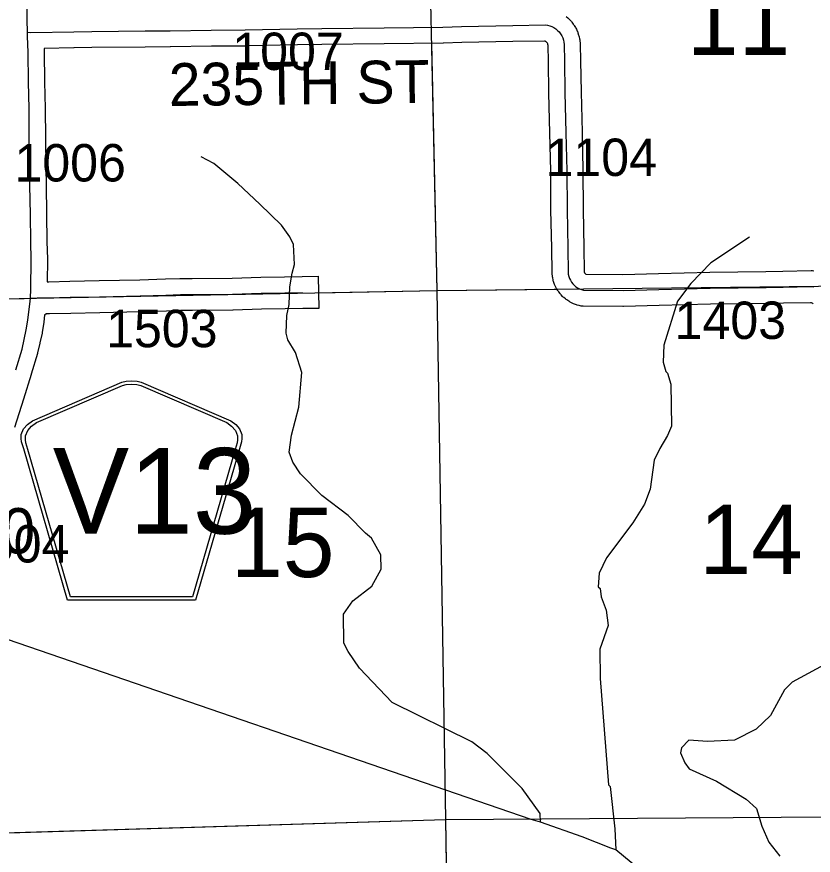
# Model space of a CAD drawing. Extents: x 23.6 to 68.7, y -63 to -29.
# Drawn here: x 53.872 to 55.361, y -48.49 to -46.921 of the extents above; entities that cross this region are included whole.
import ezdxf

# ---------------------------------------------------------------- set-up
doc = ezdxf.new("R2010")
doc.units = 0
for name, color, linetype in [('tdCoHydroRiver', 7, 'Continuous'), ('tdCoSecRdNmbr', 7, 'Continuous'), ('tdCoSecRdTxt', 7, 'Continuous'), ('tdCoSecRteBand', 7, 'Continuous'), ('tdCoSecRteCL', 7, 'Continuous'), ('tdCoSectLine', 7, 'Continuous'), ('tdCoSectLinePart', 7, 'Continuous'), ('tdCoSectNmbr', 7, 'Continuous'), ('tdCoShieldCoRteHrd', 7, 'Continuous'), ('tdCoStrucSecCoName', 7, 'Continuous'), ('tdCoSurfConc', 7, 'Continuous'), ('tdCoSurfGravel', 7, 'Continuous')]:
    doc.layers.add(name, color=color, linetype=linetype)

msp = doc.modelspace()

# ---------------------------------------------------------------- linework, layer by layer
at = {"layer": 'tdCoHydroRiver'}
for points in [[(54.8512, -48.4275), (54.851, -48.4117), (54.8173, -48.3648), (54.7517, -48.2993), (54.7231, -48.2776), (54.5738, -48.2036), (54.513, -48.1397), (54.4921, -48.1084), (54.484, -48.0927), (54.4833, -48.039), (54.5004, -48.0135), (54.5363, -47.9863), (54.5533, -47.9545), (54.553, -47.9276), (54.5352, -47.8963), (54.524, -47.887), (54.4921, -47.8542), (54.4427, -47.8169), (54.4027, -47.7764), (54.3882, -47.7545), (54.3817, -47.7356), (54.386, -47.704), (54.3996, -47.6517), (54.4051, -47.5869), (54.3936, -47.5492), (54.3791, -47.5257), (54.3758, -47.5131), (54.3769, -47.4799), (54.3814, -47.4594), (54.3826, -47.4262), (54.387, -47.4009), (54.3915, -47.385), (54.3895, -47.3472), (54.383, -47.3331), (54.367, -47.3112), (54.327, -47.2722), (54.2855, -47.2332), (54.2408, -47.1959), (54.217, -47.1836)], [(55.2417, -47.3334), (55.1697, -47.3817), (55.1323, -47.42), (55.1075, -47.4535), (55.0817, -47.5359), (55.0805, -47.5675), (55.0854, -47.5848), (55.0886, -47.5879), (55.0952, -47.6084), (55.0962, -47.6873), (55.0885, -47.7047), (55.0746, -47.7286), (55.0638, -47.7508), (55.0566, -47.8046), (55.0459, -47.8331), (55.0242, -47.8681), (54.9745, -47.9335), (54.9607, -47.9621), (54.9594, -47.9873), (54.9626, -47.9904), (54.9644, -48.0062), (54.9741, -48.0313), (54.9777, -48.0597), (54.9624, -48.1041), (54.9631, -48.1593), (54.9782, -48.3581), (54.9814, -48.3612), (54.9903, -48.44), (54.9923, -48.4794)], [(54.8512, -48.4275), (54.8338, -48.423), (53.8144, -48.0726), (53.6796, -48.019), (53.5829, -47.9855), (53.5813, -47.9823)], [(55.4344, -48.1046), (55.3215, -48.1659), (55.3075, -48.1803), (55.2812, -48.228), (55.2547, -48.2536), (55.2139, -48.2746), (55.1635, -48.2768), (55.1287, -48.2741), (55.1147, -48.2885), (55.1132, -48.298), (55.1213, -48.3168), (55.1294, -48.3278), (55.1802, -48.3508), (55.2358, -48.3849), (55.255, -48.402), (55.2649, -48.435), (55.2779, -48.4648), (55.2987, -48.4914)], [(54.9923, -48.4794), (54.9828, -48.4764), (54.9289, -48.455), (54.8512, -48.4275)], [(55.0957, -48.6676), (55.0951, -48.6234), (55.0886, -48.6014), (55.0837, -48.5951), (55.0772, -48.5747), (55.066, -48.5638), (55.0627, -48.5512), (55.0354, -48.5152), (54.9923, -48.4794)]]:
    msp.add_lwpolyline(points, dxfattribs=at)
at = {"layer": 'tdCoSecRteBand'}
for points in [[(54.8991, -46.921), (54.9023, -46.9237), (54.9036, -46.9248), (54.9048, -46.926), (54.9078, -46.9291), (54.909, -46.9303), (54.91, -46.9317), (54.9126, -46.9351), (54.9136, -46.9364), (54.9145, -46.9378), (54.9167, -46.9415), (54.9176, -46.943), (54.9183, -46.9445), (54.92, -46.9484), (54.9208, -46.9499), (54.9213, -46.9515), (54.9226, -46.9556), (54.9231, -46.9572), (54.9235, -46.9589), (54.9243, -46.963), (54.9247, -46.9647), (54.9248, -46.9664), (54.9252, -46.9706), (54.9253, -46.9717), (54.9253, -46.9727), (54.926, -47.0039), (54.926, -47.004), (54.926, -47.004), (54.9271, -47.0625), (54.9289, -47.1375), (54.9289, -47.1376), (54.9289, -47.1376), (54.9304, -47.2088), (54.9304, -47.209), (54.9304, -47.2092), (54.9309, -47.2816), (54.9322, -47.3534), (54.9322, -47.3534), (54.9322, -47.3535), (54.9329, -47.3973), (54.933, -47.3981), (54.9331, -47.3988), (54.9333, -47.3995), (54.9336, -47.4001), (54.934, -47.4007), (54.9344, -47.4012), (54.9349, -47.4017), (54.9354, -47.4022), (54.936, -47.4026), (54.9363, -47.4027), (55.0054, -47.4035), (55.0717, -47.4016), (55.0718, -47.4015), (55.0718, -47.4015), (55.1677, -47.3992), (55.1679, -47.3992), (55.168, -47.3992), (55.2728, -47.3979), (55.3044, -47.3973), (55.3573, -47.3961), (55.3597, -47.3961), (55.3622, -47.3964)], [(55.3612, -47.4582), (55.3601, -47.4575), (55.359, -47.457), (55.3578, -47.4565), (55.3566, -47.4562), (55.3562, -47.4562), (55.3057, -47.4573), (55.3057, -47.4573), (55.3057, -47.4573), (55.2739, -47.4579), (55.2738, -47.4579), (55.2737, -47.4579), (55.169, -47.4592), (55.0734, -47.4615), (55.0065, -47.4635), (55.0059, -47.4635), (55.0053, -47.4635), (54.9313, -47.4627), (54.9275, -47.4626), (54.9239, -47.4617), (54.92, -47.4606), (54.9185, -47.4602), (54.9169, -47.4596), (54.9132, -47.4582), (54.9117, -47.4576), (54.9103, -47.4568), (54.9068, -47.455), (54.9053, -47.4542), (54.904, -47.4533), (54.9007, -47.4511), (54.8993, -47.4502), (54.8981, -47.4492), (54.895, -47.4466), (54.8938, -47.4456), (54.8927, -47.4444), (54.8899, -47.4415), (54.8888, -47.4404), (54.8878, -47.4391), (54.8854, -47.4359), (54.8844, -47.4346), (54.8836, -47.4332), (54.8815, -47.4298), (54.8807, -47.4284), (54.88, -47.427), (54.8783, -47.4234), (54.8776, -47.4219), (54.8771, -47.4204), (54.8758, -47.4166), (54.8753, -47.4151), (54.8749, -47.4135), (54.8741, -47.4096), (54.8737, -47.408), (54.8735, -47.4064), (54.8731, -47.4025), (54.8729, -47.401), (54.8729, -47.3996), (54.8722, -47.3544), (54.8709, -47.2825), (54.8709, -47.2823), (54.8709, -47.2821), (54.8704, -47.2098), (54.869, -47.1389), (54.8671, -47.0638), (54.8671, -47.0638), (54.8671, -47.0637), (54.866, -47.0052), (54.8654, -46.975), (54.8652, -46.9735), (54.865, -46.9726), (54.8648, -46.9718), (54.8644, -46.971), (54.864, -46.9702), (54.8634, -46.9695), (54.8628, -46.9689), (54.8621, -46.9683), (54.8614, -46.9678), (54.8606, -46.9674), (54.8598, -46.9671), (54.8589, -46.9669), (54.8585, -46.9669), (54.7999, -46.9678), (54.7043, -46.9698), (54.6697, -46.9706), (54.6695, -46.9706), (54.6693, -46.9706), (54.5593, -46.9719), (54.4428, -46.9734), (54.4427, -46.9734), (54.4427, -46.9734), (54.3969, -46.9739), (54.2997, -46.976), (54.2995, -46.976), (54.2993, -46.9761), (54.2361, -46.9765), (54.1595, -46.9779), (54.1593, -46.9779), (54.1591, -46.9779), (54.1123, -46.978), (54.013, -46.9787), (53.9797, -46.9797), (53.9794, -46.9797), (53.9792, -46.9797), (53.9233, -46.9805), (53.9235, -46.9872), (53.9235, -46.9874), (53.9235, -46.9877), (53.9243, -47.0428), (53.9255, -47.0927), (53.9255, -47.0929), (53.9255, -47.0932), (53.9258, -47.1482), (53.9268, -47.2028), (53.9268, -47.2029), (53.9268, -47.2031), (53.9271, -47.2366), (53.9281, -47.2909), (53.9281, -47.291), (53.9281, -47.2911), (53.9288, -47.3415), (53.9296, -47.3746), (53.9296, -47.3752), (53.9296, -47.3758), (53.929, -47.4172), (53.9324, -47.4172), (53.9716, -47.4161), (53.9717, -47.4161), (53.9718, -47.4161), (54.0262, -47.4149), (54.1024, -47.4133), (54.1504, -47.4118), (54.1504, -47.4118), (54.1504, -47.4118), (54.1774, -47.411), (54.1778, -47.411), (54.1783, -47.411), (54.2001, -47.411), (54.2752, -47.41), (54.3285, -47.4085), (54.3287, -47.4085), (54.3288, -47.4085), (54.373, -47.4077), (54.3731, -47.4077), (54.3731, -47.4077), (54.4059, -47.4072), (54.4359, -47.4068), (54.4368, -47.4668), (54.4068, -47.4672), (54.3741, -47.4677), (54.3301, -47.4685), (54.2766, -47.47), (54.2764, -47.47), (54.2762, -47.47), (54.2007, -47.471), (54.2005, -47.471), (54.2003, -47.471), (54.1787, -47.471), (54.1522, -47.4718), (54.1041, -47.4733), (54.1039, -47.4733), (54.1038, -47.4733), (54.0275, -47.4749), (54.0275, -47.4749), (54.0275, -47.4749), (53.9732, -47.4761), (53.9334, -47.4772), (53.9326, -47.4773), (53.9318, -47.4772), (53.9265, -47.4771), (53.9264, -47.479), (53.9245, -47.4789), (53.9228, -47.4925), (53.9227, -47.4928), (53.9227, -47.4931), (53.9199, -47.5114), (53.9197, -47.5122), (53.9196, -47.513), (53.9158, -47.5311), (53.9157, -47.5315), (53.9156, -47.5319), (53.9113, -47.5498), (53.9112, -47.5505), (53.911, -47.5513), (53.8996, -47.5901), (53.8995, -47.5903), (53.8995, -47.5906), (53.8852, -47.6364), (53.8851, -47.6365), (53.8851, -47.6365), (53.8684, -47.6896)]]:
    msp.add_lwpolyline(points, dxfattribs=at)
at = {"layer": 'tdCoSecRteCL'}
for points in [[(53.8924, -46.9505), (53.892, -46.927), (53.8915, -46.8854), (53.8907, -46.83), (53.8907, -46.8127), (53.8896, -46.7603), (53.8885, -46.7032), (53.8885, -46.7032), (53.8882, -46.6906), (53.8877, -46.652), (53.8874, -46.6337), (53.8866, -46.5609), (53.8855, -46.5191), (53.8853, -46.5091), (53.8845, -46.4639), (53.8842, -46.4512)], [(53.8924, -46.9505), (53.8984, -46.9508), (53.9788, -46.9497), (54.0125, -46.9487), (54.1121, -46.948), (54.159, -46.9479), (54.2357, -46.9465), (54.299, -46.9461), (54.3964, -46.9439), (54.4424, -46.9434), (54.559, -46.9419), (54.6689, -46.9406), (54.7036, -46.9398), (54.7993, -46.9378), (54.8601, -46.9368), (54.8644, -46.9374), (54.8685, -46.9384), (54.8725, -46.9399), (54.8764, -46.9418), (54.8799, -46.9441), (54.8832, -46.9468), (54.8862, -46.9499), (54.8888, -46.9533), (54.891, -46.957), (54.8928, -46.9608), (54.8941, -46.9649), (54.8949, -46.9691), (54.8953, -46.9733), (54.896, -47.0046), (54.8971, -47.0631), (54.8989, -47.1382), (54.9004, -47.2094), (54.9009, -47.2819), (54.9022, -47.3539), (54.9029, -47.3992), (54.9033, -47.4031), (54.9042, -47.4069), (54.9055, -47.4107), (54.9071, -47.4143), (54.9092, -47.4177), (54.9116, -47.4208), (54.9143, -47.4236), (54.9174, -47.4262), (54.9207, -47.4284), (54.9242, -47.4302), (54.9278, -47.4317), (54.9317, -47.4327), (55.0056, -47.4335), (55.0726, -47.4315), (55.1684, -47.4292), (55.2733, -47.4279), (55.305, -47.4273), (55.358, -47.4261), (55.3624, -47.4267)], [(53.8979, -47.4475), (53.8988, -47.4306), (53.8996, -47.3753), (53.8988, -47.3421), (53.8981, -47.2915), (53.8971, -47.2371), (53.8968, -47.2033), (53.8958, -47.1486), (53.8955, -47.0934), (53.8943, -47.0434), (53.8935, -46.9881), (53.8925, -46.9574), (53.8924, -46.9505)], [(53.8219, -47.4491), (53.8861, -47.4482), (53.8979, -47.4475)], [(53.8708, -47.5816), (53.8822, -47.5428), (53.8864, -47.5249), (53.8902, -47.5068), (53.893, -47.4886), (53.8976, -47.4534), (53.8979, -47.4475)], [(53.8979, -47.4475), (53.9103, -47.4468), (53.9325, -47.4472), (53.9725, -47.4461), (54.0269, -47.4449), (54.1032, -47.4433), (54.1513, -47.4418), (54.1783, -47.441), (54.2003, -47.441), (54.2758, -47.44), (54.3294, -47.4385), (54.3736, -47.4377), (54.4063, -47.4372)]]:
    msp.add_lwpolyline(points, dxfattribs=at)
at = {"layer": 'tdCoSectLine'}
for points in [[(54.6358, -46.4418), (54.6575, -47.4335)], [(53.6484, -47.4524), (54.6575, -47.4335)], [(54.6575, -47.4335), (55.645, -47.4224)], [(54.6575, -47.4335), (54.6736, -48.4229)], [(53.6729, -48.453), (54.6736, -48.4229)], [(54.6736, -48.4229), (55.6598, -48.4161)], [(54.6736, -48.4229), (54.689, -49.421)]]:
    msp.add_lwpolyline(points, dxfattribs=at)
at = {"layer": 'tdCoSectLinePart'}
for points in [[(54.6474, -46.9707), (54.6575, -47.4335)], [(54.436, -47.4376), (54.6575, -47.4335)], [(54.6575, -47.4335), (54.8821, -47.4309)], [(54.6575, -47.4335), (54.6736, -48.4229)], [(53.7026, -48.4521), (54.6736, -48.4229)], [(54.6736, -48.4229), (55.6598, -48.4161)], [(54.6736, -48.4229), (54.6811, -48.9091)]]:
    msp.add_lwpolyline(points, dxfattribs=at)
at = {"layer": 'tdCoShieldCoRteHrd'}
for points in [[(53.9672, -48.0123), (53.8853, -47.7294), (53.8814, -47.7163), (53.8807, -47.7104), (53.8807, -47.7026), (53.8849, -47.6922), (53.8922, -47.6838), (53.9018, -47.6771), (54.069, -47.6047), (54.0766, -47.6031), (54.087, -47.6022), (54.0974, -47.6031), (54.1049, -47.6047), (54.2722, -47.6771), (54.2818, -47.6838), (54.289, -47.6922), (54.2933, -47.7026), (54.2933, -47.7104), (54.2926, -47.7163), (54.2887, -47.7294), (54.2067, -48.0123)], [(53.9731, -48.006), (53.8933, -47.7307), (53.8896, -47.7181), (53.8889, -47.7124), (53.8889, -47.7049), (53.893, -47.695), (53.9, -47.6869), (53.9092, -47.6805), (54.0698, -47.611), (54.077, -47.6094), (54.087, -47.6086), (54.097, -47.6094), (54.1042, -47.611), (54.2648, -47.6805), (54.274, -47.6869), (54.281, -47.695), (54.285, -47.7049), (54.285, -47.7124), (54.2843, -47.7181), (54.2806, -47.7307), (54.2009, -48.006)]]:
    msp.add_lwpolyline(points, close=True, dxfattribs=at)
at = {"layer": 'tdCoSurfConc'}
msp.add_lwpolyline([(53.8708, -47.5816), (53.8822, -47.5428), (53.8864, -47.5249), (53.8902, -47.5068), (53.893, -47.4886), (53.8976, -47.4534), (53.8979, -47.4475), (53.8988, -47.4306), (53.8996, -47.3753), (53.8988, -47.3421), (53.8981, -47.2915), (53.8971, -47.2371), (53.8968, -47.2033), (53.8958, -47.1486), (53.8955, -47.0934), (53.8943, -47.0434), (53.8935, -46.9881), (53.8925, -46.9574), (53.8924, -46.9505), (53.892, -46.927), (53.8915, -46.8854)], dxfattribs=at)
at = {"layer": 'tdCoSurfGravel'}
for points in [[(53.8924, -46.9505), (53.8984, -46.9508), (53.9788, -46.9497), (54.0125, -46.9487), (54.1121, -46.948), (54.159, -46.9479), (54.2357, -46.9465), (54.299, -46.9461), (54.3964, -46.9439), (54.4424, -46.9434), (54.559, -46.9419), (54.6689, -46.9406), (54.7036, -46.9398), (54.7993, -46.9378), (54.8601, -46.9368), (54.8644, -46.9374), (54.8685, -46.9384), (54.8725, -46.9399), (54.8764, -46.9418), (54.8799, -46.9441), (54.8832, -46.9468), (54.8862, -46.9499), (54.8888, -46.9533), (54.891, -46.957), (54.8928, -46.9608), (54.8941, -46.9649), (54.8949, -46.9691), (54.8953, -46.9733), (54.896, -47.0046), (54.8971, -47.0631), (54.8989, -47.1382), (54.9004, -47.2094), (54.9009, -47.2819), (54.9022, -47.3539), (54.9029, -47.3992), (54.9033, -47.4031), (54.9042, -47.4069), (54.9055, -47.4107), (54.9071, -47.4143), (54.9092, -47.4177), (54.9116, -47.4208), (54.9143, -47.4236), (54.9174, -47.4262), (54.9207, -47.4284), (54.9242, -47.4302), (54.9278, -47.4317), (54.9317, -47.4327), (55.0056, -47.4335), (55.0726, -47.4315), (55.1684, -47.4292), (55.2733, -47.4279), (55.305, -47.4273), (55.358, -47.4261), (55.3624, -47.4267)], [(53.6487, -47.4524), (53.6778, -47.4522), (53.7607, -47.4504), (53.8219, -47.4491), (53.8861, -47.4482), (53.8979, -47.4475), (53.9103, -47.4468), (53.9325, -47.4472), (53.9725, -47.4461), (54.0269, -47.4449), (54.1032, -47.4433), (54.1513, -47.4418), (54.1783, -47.441), (54.2003, -47.441), (54.2758, -47.44), (54.3294, -47.4385), (54.3736, -47.4377), (54.4063, -47.4372)]]:
    msp.add_lwpolyline(points, dxfattribs=at)

# ---------------------------------------------------------------- texts
at = {"layer": 'tdCoSecRdNmbr'}
for s, rotation, p in [('1007', 0.0412, (54.2753, -47.0211)), ('1104', 0.0416, (54.8608, -47.2193)), ('1006', 0.0409, (53.8681, -47.2296)), ('1403', 0.0418, (55.1021, -47.5241)), ('1503', 0.041, (54.0394, -47.5395)), ('1504', 0.0408, (53.7625, -47.9422))]:
    msp.add_text(s, height=0.07, rotation=rotation, dxfattribs=at).set_placement(p)
at = {"layer": 'tdCoSecRdTxt'}
msp.add_text('235TH ST', height=0.08, rotation=0.7108, dxfattribs=at).set_placement((54.1569, -47.0884))
at = {"layer": 'tdCoSectNmbr'}
for s, rotation, p in [('11', 0.0418, (55.1248, -46.9929)), ('15', 0.041, (54.2729, -47.9694)), ('14', 0.0418, (55.1483, -47.9638))]:
    msp.add_text(s, height=0.13, rotation=rotation, dxfattribs=at).set_placement(p)
at = {"layer": 'tdCoShieldCoRteHrd'}
msp.add_text('V13', height=0.16, dxfattribs=at).set_placement((53.9397, -47.8881))
at = {"layer": 'tdCoStrucSecCoName'}
msp.add_text('WO 160203.0', height=0.085, dxfattribs=at).set_placement((53.2054, -47.9254))

doc.saveas('drawing.dxf')
